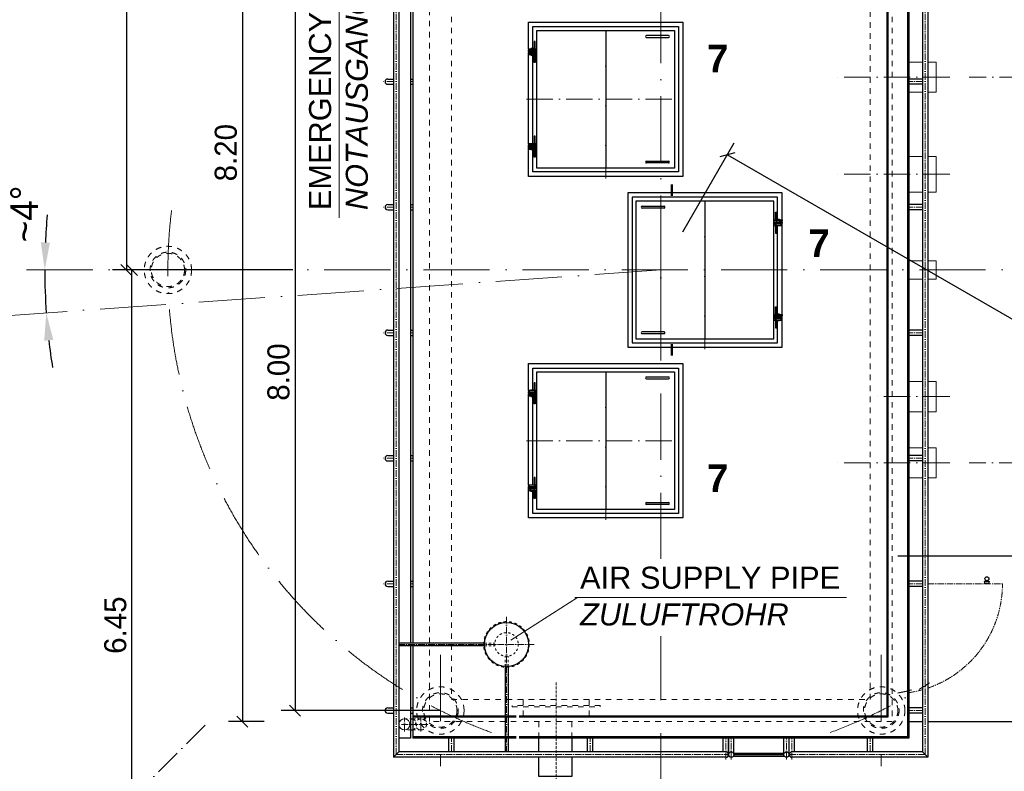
# Model space of a CAD drawing. Header units: millimetres. Extents: x -14064 to 10606674, y -83552 to 74051.
# Tile 595 of 656: x -4857 to 4076, y 7497 to 14322. Entities that reach past the tile are written whole.
import ezdxf

# ---------------------------------------------------------------- set-up
doc = ezdxf.new("R2010")
doc.units = ezdxf.units.MM
for name, pattern in [('ACAD_ISO10W100', [18, 12, -3, 0, -3]), ('JIS_02_1.0', [2, 1, -1]), ('MITTE2', [28.575, 19.05, -3.175, 3.175, -3.175])]:
    doc.linetypes.add(name, pattern=pattern)
doc.layers.add('Bemaßung', color=7, linetype='Continuous', lineweight=9)
doc.layers.add('Beschriftung', color=7, linetype='Continuous', lineweight=9)
doc.layers.add('Kabeltrasse', color=7, linetype='Continuous', plot=False)
doc.styles.add('LBB3.5M1000', font='isocp.shx', dxfattribs={"height": 3.5})
doc.dimstyles.new('DIN', dxfattribs={"dimtxt": 2.5, "dimasz": 2.5, "dimexe": 1.25, "dimexo": 0.625, "dimtad": 1, "dimtih": 1, "dimdec": 4, "dimdsep": 46, "dimlunit": 6, "dimtxsty": 'Standard', "dimcen": 2.5, "dimadec": 0, "dimazin": 0, "dimtfac": 1, "dimtdec": 4, "dimtmove": 0, "dimatfit": 3, "dimfxl": 0, "dimtvp": 1, "dimtolj": 1, "dimtzin": 0, "dimarcsym": 0})

# ---------------------------------------------------------------- blocks, each defined once
blk = doc.blocks.new('*D41')
at = {"layer": 'Bemaßung', "color": 0, "lineweight": -2, "transparency": 16777216}
for start, end in [(174.87436, 177.43718), (180, 184), (186.56282, 189.12564)]:
    blk.add_arc((959.6, 12048.9), 5589.6, start, end, dxfattribs=at)
at = {"layer": 'Bemaßung', "color": 0, "transparency": 16777216}
for points in [[(-4582.8, 12297.9), (-4666.1, 12299.8), (-4630, 12048.9)], [(-4634.9, 11406.2), (-4551.9, 11413.9), (-4616.4, 11659)]]:
    blk.add_solid(points, dxfattribs=at)
at = {"layer": 'DEFPOINTS', "color": 0, "transparency": 16777216}
for p in [(-8395, 12048.9), (959.6, 12048.9), (7307.9, 12048.9), (-4623.9, 11788.8), (-8856.2, 11362.5)]:
    blk.add_point(p, dxfattribs=at)
at = {"layer": 'Bemaßung', "color": 0, "transparency": 16777216, "insert": (-4816.6, 12558.1), "char_height": 250, "attachment_point": 5, "rotation": 90}
blk.add_mtext('\\A1;~4°', dxfattribs=at)
blk = doc.blocks.new('_Oblique')
at = {"color": 0, "linetype": 'ByBlock', "lineweight": -2}
blk.add_line((-0.5, -0.5), (0.5, 0.5), dxfattribs=at)
blk = doc.blocks.new('*D58')
at = {"layer": 'Bemaßung', "color": 0, "lineweight": -2, "transparency": 16777216}
for p, q in [((-2380.4, 18498.9), (-4014.2, 18498.9)), ((-3889.2, 18498.9), (-3889.2, 12048.9)), ((-2380.4, 12048.9), (-4014.2, 12048.9))]:
    blk.add_line(p, q, dxfattribs=at)
at = {"layer": 'DEFPOINTS', "color": 0, "transparency": 16777216}
for p in [(-1580.4, 18498.9), (-3889.2, 12048.9), (-1580.4, 12048.9)]:
    blk.add_point(p, dxfattribs=at)
at = {"layer": 'Bemaßung', "color": 0, "lineweight": -2, "transparency": 16777216, "xscale": 100, "yscale": 100, "zscale": 100}
for p, rotation in [((-3889.2, 18498.9), 90), ((-3889.2, 12048.9), 270)]:
    blk.add_blockref('_Oblique', p, dxfattribs=dict(at, rotation=rotation))
at = {"layer": 'Bemaßung', "color": 0, "transparency": 16777216, "insert": (-4039.2, 15273.9), "char_height": 200, "attachment_point": 5, "rotation": 90}
blk.add_mtext('\\A1;6.45', dxfattribs=at)
blk = doc.blocks.new('*D59')
at = {"layer": 'Bemaßung', "color": 0, "lineweight": -2, "transparency": 16777216}
for p, q in [((-2540.4, 12048.9), (-3964.2, 12048.9)), ((-3839.2, 5598.9), (-3839.2, 12048.9)), ((-2540.4, 5598.9), (-3964.2, 5598.9))]:
    blk.add_line(p, q, dxfattribs=at)
at = {"layer": 'DEFPOINTS', "color": 0, "transparency": 16777216}
for p in [(-3839.2, 12048.9), (-1740.4, 12048.9), (-1740.4, 5598.9)]:
    blk.add_point(p, dxfattribs=at)
at = {"layer": 'Bemaßung', "color": 0, "lineweight": -2, "transparency": 16777216, "xscale": 100, "yscale": 100, "zscale": 100}
for p, rotation in [((-3839.2, 12048.9), 90), ((-3839.2, 5598.9), 270)]:
    blk.add_blockref('_Oblique', p, dxfattribs=dict(at, rotation=rotation))
at = {"layer": 'Bemaßung', "color": 0, "transparency": 16777216, "insert": (-3989.2, 8823.9), "char_height": 200, "attachment_point": 5, "rotation": 90}
blk.add_mtext('\\A1;6.45', dxfattribs=at)
blk = doc.blocks.new('*D60')
at = {"layer": 'Bemaßung', "color": 0, "lineweight": -2, "transparency": 16777216}
for p, q in [((1159.6, 12395.3), (1626, 13203.1)), ((1563.5, 13094.8), (7365.8, 9744.8)), ((7362, 9738.1), (7428.3, 9853.1))]:
    blk.add_line(p, q, dxfattribs=at)
at = {"layer": 'DEFPOINTS', "color": 0, "transparency": 16777216}
for p in [(959.6, 12048.9), (7365.8, 9744.8), (7162, 9391.7)]:
    blk.add_point(p, dxfattribs=at)
at = {"layer": 'Bemaßung', "color": 0, "lineweight": -2, "transparency": 16777216, "xscale": 100, "yscale": 100, "zscale": 100}
for p, rotation in [((1563.5, 13094.8), 150.0000000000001), ((7365.8, 9744.8), 330.0000000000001)]:
    blk.add_blockref('_Oblique', p, dxfattribs=dict(at, rotation=rotation))
at = {"layer": 'Bemaßung', "color": 0, "transparency": 16777216, "insert": (4539.7, 11549.7), "char_height": 200, "attachment_point": 5, "rotation": 330}
blk.add_mtext('\\A1;6.70', dxfattribs=at)
blk = doc.blocks.new('*D61')
at = {"layer": 'Bemaßung', "color": 0, "lineweight": -2, "transparency": 16777216}
blk.add_line((5921.6, 9184.1), (5701, 9311.4), dxfattribs=at)
blk.add_arc((959.6, 12048.9), 5599.9, 330, 0, dxfattribs=at)
at = {"layer": 'DEFPOINTS', "color": 0, "transparency": 16777216}
for p in [(-8395, 12048.9), (7307.9, 12048.9), (6221.8, 10133.6), (5975.7, 9152.8), (7727.6, 8141.4)]:
    blk.add_point(p, dxfattribs=at)
at = {"layer": 'Bemaßung', "color": 0, "lineweight": -2, "transparency": 16777216, "xscale": 100, "yscale": 100, "zscale": 100}
for p, rotation in [((6559.5, 12048.9), 90), ((5809.3, 9248.9), 240.0000000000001)]:
    blk.add_blockref('_Oblique', p, dxfattribs=dict(at, rotation=rotation))
at = {"layer": 'Bemaßung', "color": 0, "transparency": 16777216, "insert": (6223.8, 10859.8), "char_height": 200, "attachment_point": 5, "rotation": 77.272}
blk.add_mtext('\\A1;30°', dxfattribs=at)
blk = doc.blocks.new('*D83')
at = {"layer": 'Bemaßung', "color": 0, "lineweight": -2, "transparency": 16777216}
for p, q in [((-2640.4, 16148.9), (-2961.3, 16148.9)), ((-2836.3, 16148.9), (-2836.3, 7948.9)), ((-2640.4, 7948.9), (-2961.3, 7948.9))]:
    blk.add_line(p, q, dxfattribs=at)
at = {"layer": 'DEFPOINTS', "color": 0, "transparency": 16777216}
for p in [(-1140.4, 16148.9), (-2836.3, 7948.9), (-1140.4, 7948.9)]:
    blk.add_point(p, dxfattribs=at)
at = {"layer": 'Bemaßung', "color": 0, "lineweight": -2, "transparency": 16777216, "xscale": 100, "yscale": 100, "zscale": 100}
for p, rotation in [((-2836.3, 16148.9), 90), ((-2836.3, 7948.9), 270)]:
    blk.add_blockref('_Oblique', p, dxfattribs=dict(at, rotation=rotation))
at = {"layer": 'Bemaßung', "color": 0, "transparency": 16777216, "insert": (-2986.3, 13114.4), "char_height": 200, "attachment_point": 5, "rotation": 90}
blk.add_mtext('\\A1;8.20', dxfattribs=at)
blk = doc.blocks.new('*D86')
at = {"layer": 'Bemaßung', "color": 0, "lineweight": -2, "transparency": 16777216}
for p, q in [((-1040.4, 16048.9), (-2483.4, 16048.9)), ((-2358.4, 16048.9), (-2358.4, 8048.9)), ((-1040.4, 8048.9), (-2483.4, 8048.9))]:
    blk.add_line(p, q, dxfattribs=at)
at = {"layer": 'DEFPOINTS', "color": 0, "transparency": 16777216}
for p in [(-1040.4, 16048.9), (-2358.4, 8048.9), (-1040.4, 8048.9)]:
    blk.add_point(p, dxfattribs=at)
at = {"layer": 'Bemaßung', "color": 0, "lineweight": -2, "transparency": 16777216, "xscale": 100, "yscale": 100, "zscale": 100}
for p, rotation in [((-2358.4, 16048.9), 90), ((-2358.4, 8048.9), 270)]:
    blk.add_blockref('_Oblique', p, dxfattribs=dict(at, rotation=rotation))
at = {"layer": 'Bemaßung', "color": 0, "transparency": 16777216, "insert": (-2508.4, 11122.3), "char_height": 200, "attachment_point": 5, "rotation": 90}
blk.add_mtext('\\A1;8.00', dxfattribs=at)
blk = doc.blocks.new('*D96')
at = {"layer": 'Bemaßung', "color": 0, "lineweight": -2, "transparency": 16777216}
blk.add_line((-4708.3, 6381), (-5026, 6063.3), dxfattribs=at)
blk.add_arc((959.6, 12048.9), 8339.9, 180, 225, dxfattribs=at)
at = {"layer": 'DEFPOINTS', "color": 0, "transparency": 16777216}
for p in [(-8395, 12048.9), (7307.9, 12048.9), (-7096.1, 9890.4), (-3174, 7915.3), (-4664.1, 6425.1)]:
    blk.add_point(p, dxfattribs=at)
at = {"layer": 'Bemaßung', "color": 0, "lineweight": -2, "transparency": 16777216, "xscale": 100, "yscale": 100, "zscale": 100}
for p, rotation in [((-7380.3, 12048.9), 90), ((-4937.6, 6151.7), 314.9999999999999)]:
    blk.add_blockref('_Oblique', p, dxfattribs=dict(at, rotation=rotation))
at = {"layer": 'Bemaßung', "color": 0, "transparency": 16777216, "insert": (-6606.8, 8914.8), "char_height": 200, "attachment_point": 5, "rotation": 292.5}
blk.add_mtext('\\A1;45°', dxfattribs=at)

msp = doc.modelspace()

# ---------------------------------------------------------------- linework, layer by layer
at = {"linetype": 'ACAD_ISO10W100', "lineweight": 18, "ltscale": 50}
for p, q in [((959.59703, 9426.23225), (959.59703, 16622.785)), ((959.59703, 12313.67441), (959.59703, 11784.08736)), ((959.59703, 12048.88088), (-8856.23561, 11362.491)), ((-8394.95127, 12048.88088), (7307.91293, 12048.88088)), ((959.59703, 1843.52029), (959.59703, 8722.80898)), ((-1040.40297, 8553.22757), (-1040.40297, 7544.53419)), ((2959.59703, 8553.22757), (2959.59703, 7544.53419))]:
    msp.add_line(p, q, dxfattribs=at)
for p, q in [((-1464.55297, 16473.03088), (-1464.55297, 7624.73088)), ((3383.74703, 16473.03088), (3383.74703, 7624.73088)), ((-1416.25297, 16424.73088), (-1416.25297, 7673.03088)), ((3335.44703, 16424.73088), (3335.44703, 7673.03088)), ((-1290.40297, 16298.88088), (-1290.40297, 8661.38088)), ((3199.59703, 7808.88088), (3199.59703, 16288.88088)), ((3209.59703, 16298.88088), (3209.59703, 7798.88088)), ((3009.59703, 16098.88088), (3009.59703, 7998.88088)), ((3019.59703, 16108.88088), (3019.59703, 7988.88088)), ((459.59703, 14223.88088), (459.59703, 12973.88088)), ((1029.59703, 14176.88088), (829.59703, 14176.88088)), ((829.59703, 14160.88088), (1029.59703, 14160.88088)), ((-240.40297, 14053.88088), (-240.40297, 14043.88088)), ((-170.40297, 14053.88088), (-240.40297, 14053.88088)), ((-240.40297, 14043.88088), (-170.40297, 14043.88088)), ((-240.40297, 14033.88088), (-240.40297, 14023.88088)), ((-165.40297, 14033.88088), (-240.40297, 14033.88088)), ((-230.40297, 14043.88088), (-230.40297, 14053.88088)), ((-230.40297, 14033.88088), (-230.40297, 14023.88088)), ((-218.90297, 14058.88088), (-218.90297, 14053.88088)), ((-191.90297, 14058.88088), (-218.90297, 14058.88088)), ((-218.90297, 14043.88088), (-218.90297, 14033.88088)), ((-191.90297, 14053.88088), (-191.90297, 14058.88088)), ((-191.90297, 14033.88088), (-191.90297, 14043.88088)), ((-180.40297, 14113.88088), (-190.40297, 14113.88088)), ((-180.40297, 14043.88088), (-180.40297, 14053.88088)), ((-180.40297, 14023.88088), (-180.40297, 14033.88088)), ((-170.40297, 14053.88088), (-170.40297, 14043.88088)), ((-170.40297, 14033.88088), (-170.40297, 14023.88088)), ((-240.40297, 14023.88088), (-165.40297, 14023.88088)), ((-240.40297, 14003.88088), (-240.40297, 14013.88088)), ((-240.40297, 14013.88088), (-170.40297, 14013.88088)), ((-170.40297, 14003.88088), (-240.40297, 14003.88088)), ((-230.40297, 14013.88088), (-230.40297, 14003.88088)), ((-218.90297, 14023.88088), (-218.90297, 14013.88088)), ((-218.90297, 14003.88088), (-218.90297, 13998.88088)), ((-218.90297, 13998.88088), (-191.90297, 13998.88088)), ((-191.90297, 14013.88088), (-191.90297, 14023.88088)), ((-191.90297, 13998.88088), (-191.90297, 14003.88088)), ((-180.40297, 13943.88088), (-190.40297, 13943.88088)), ((-180.40297, 14013.88088), (-180.40297, 14003.88088)), ((-170.40297, 14003.88088), (-170.40297, 14013.88088)), ((-1518.51987, 13783.03088), (-1464.55297, 13783.03088)), ((-1311.86711, 13783.03088), (-1290.40297, 13783.03088)), ((3335.44703, 13783.03088), (3208.47905, 13783.03088)), ((-1518.51987, 13734.73088), (-1464.55297, 13734.73088)), ((-1311.86711, 13734.73088), (-1290.40297, 13734.73088)), ((3335.44703, 13734.73088), (3208.47905, 13734.73088)), ((-180.40297, 13253.88088), (-190.40297, 13253.88088)), ((-240.40297, 13193.88088), (-240.40297, 13183.88088)), ((-170.40297, 13193.88088), (-240.40297, 13193.88088)), ((-240.40297, 13183.88088), (-170.40297, 13183.88088)), ((-240.40297, 13163.88088), (-240.40297, 13173.88088)), ((-240.40297, 13173.88088), (-165.40297, 13173.88088)), ((-165.40297, 13163.88088), (-240.40297, 13163.88088)), ((-240.40297, 13143.88088), (-240.40297, 13153.88088)), ((-240.40297, 13153.88088), (-170.40297, 13153.88088)), ((-170.40297, 13143.88088), (-240.40297, 13143.88088)), ((-230.40297, 13183.88088), (-230.40297, 13193.88088)), ((-230.40297, 13163.88088), (-230.40297, 13173.88088)), ((-230.40297, 13153.88088), (-230.40297, 13143.88088)), ((-218.90297, 13193.88088), (-218.90297, 13198.88088)), ((-218.90297, 13198.88088), (-191.90297, 13198.88088)), ((-218.90297, 13173.88088), (-218.90297, 13183.88088)), ((-218.90297, 13153.88088), (-218.90297, 13163.88088)), ((-218.90297, 13138.88088), (-218.90297, 13143.88088)), ((-191.90297, 13138.88088), (-218.90297, 13138.88088)), ((-191.90297, 13198.88088), (-191.90297, 13193.88088)), ((-191.90297, 13183.88088), (-191.90297, 13173.88088)), ((-191.90297, 13163.88088), (-191.90297, 13153.88088)), ((-191.90297, 13143.88088), (-191.90297, 13138.88088)), ((-180.40297, 13183.88088), (-180.40297, 13193.88088)), ((-180.40297, 13173.88088), (-180.40297, 13163.88088)), ((-180.40297, 13153.88088), (-180.40297, 13143.88088)), ((-170.40297, 13193.88088), (-170.40297, 13183.88088)), ((-170.40297, 13163.88088), (-170.40297, 13173.88088)), ((-170.40297, 13143.88088), (-170.40297, 13153.88088)), ((-180.40297, 13083.88088), (-190.40297, 13083.88088)), ((829.59703, 13036.88088), (1029.59703, 13036.88088)), ((1029.59703, 13020.88088), (829.59703, 13020.88088)), ((-1518.51987, 12643.03088), (-1464.55297, 12643.03088)), ((-1311.86711, 12643.03088), (-1290.40297, 12643.03088)), ((789.59703, 12626.88088), (989.59703, 12626.88088)), ((989.59703, 12610.88088), (789.59703, 12610.88088)), ((1359.59703, 12673.88088), (1359.59703, 11423.88088)), ((3335.44703, 12643.03088), (3208.47905, 12643.03088)), ((-1518.51987, 12594.73088), (-1464.55297, 12594.73088)), ((-1311.86711, 12594.73088), (-1290.40297, 12594.73088)), ((1999.59703, 12563.88088), (2009.59703, 12563.88088)), ((2011.09703, 12503.88088), (2011.09703, 12508.88088)), ((2011.09703, 12508.88088), (2038.09703, 12508.88088)), ((2038.09703, 12508.88088), (2038.09703, 12503.88088)), ((3335.44703, 12594.73088), (3208.47905, 12594.73088)), ((1984.59703, 12483.88088), (2059.59703, 12483.88088)), ((2059.59703, 12473.88088), (1984.59703, 12473.88088)), ((1989.59703, 12503.88088), (2059.59703, 12503.88088)), ((1989.59703, 12503.88088), (1989.59703, 12493.88088)), ((2059.59703, 12493.88088), (1989.59703, 12493.88088)), ((1989.59703, 12483.88088), (1989.59703, 12473.88088)), ((2059.59703, 12463.88088), (1989.59703, 12463.88088)), ((1989.59703, 12453.88088), (1989.59703, 12463.88088)), ((1989.59703, 12453.88088), (2059.59703, 12453.88088)), ((1999.59703, 12493.88088), (1999.59703, 12503.88088)), ((1999.59703, 12473.88088), (1999.59703, 12483.88088)), ((1999.59703, 12463.88088), (1999.59703, 12453.88088)), ((2011.09703, 12483.88088), (2011.09703, 12493.88088)), ((2011.09703, 12463.88088), (2011.09703, 12473.88088)), ((2011.09703, 12448.88088), (2011.09703, 12453.88088)), ((2038.09703, 12448.88088), (2011.09703, 12448.88088)), ((2038.09703, 12493.88088), (2038.09703, 12483.88088)), ((2038.09703, 12473.88088), (2038.09703, 12463.88088)), ((2038.09703, 12453.88088), (2038.09703, 12448.88088)), ((2049.59703, 12493.88088), (2049.59703, 12503.88088)), ((2049.59703, 12483.88088), (2049.59703, 12473.88088)), ((2049.59703, 12463.88088), (2049.59703, 12453.88088)), ((2059.59703, 12503.88088), (2059.59703, 12493.88088)), ((2059.59703, 12483.88088), (2059.59703, 12473.88088)), ((2059.59703, 12453.88088), (2059.59703, 12463.88088)), ((1999.59703, 12393.88088), (2009.59703, 12393.88088)), ((1999.59703, 11703.88088), (2009.59703, 11703.88088)), ((2059.59703, 11623.88088), (1984.59703, 11623.88088)), ((1984.59703, 11613.88088), (2059.59703, 11613.88088)), ((1989.59703, 11643.88088), (2059.59703, 11643.88088)), ((1989.59703, 11643.88088), (1989.59703, 11633.88088)), ((2059.59703, 11633.88088), (1989.59703, 11633.88088)), ((1989.59703, 11613.88088), (1989.59703, 11623.88088)), ((1999.59703, 11633.88088), (1999.59703, 11643.88088)), ((1999.59703, 11623.88088), (1999.59703, 11613.88088)), ((2038.09703, 11648.88088), (2011.09703, 11648.88088)), ((2011.09703, 11648.88088), (2011.09703, 11643.88088)), ((2011.09703, 11633.88088), (2011.09703, 11623.88088)), ((2011.09703, 11613.88088), (2011.09703, 11603.88088)), ((2038.09703, 11643.88088), (2038.09703, 11648.88088)), ((2038.09703, 11623.88088), (2038.09703, 11633.88088)), ((2038.09703, 11603.88088), (2038.09703, 11613.88088)), ((2049.59703, 11633.88088), (2049.59703, 11643.88088)), ((2049.59703, 11613.88088), (2049.59703, 11623.88088)), ((2059.59703, 11643.88088), (2059.59703, 11633.88088)), ((2059.59703, 11613.88088), (2059.59703, 11623.88088)), ((2059.59703, 11603.88088), (1989.59703, 11603.88088)), ((1989.59703, 11593.88088), (1989.59703, 11603.88088)), ((1989.59703, 11593.88088), (2059.59703, 11593.88088)), ((1999.59703, 11603.88088), (1999.59703, 11593.88088)), ((1999.59703, 11533.88088), (2009.59703, 11533.88088)), ((2011.09703, 11593.88088), (2011.09703, 11588.88088)), ((2011.09703, 11588.88088), (2038.09703, 11588.88088)), ((2038.09703, 11588.88088), (2038.09703, 11593.88088)), ((2049.59703, 11603.88088), (2049.59703, 11593.88088)), ((2059.59703, 11593.88088), (2059.59703, 11603.88088)), ((-1518.51987, 11503.03088), (-1464.55297, 11503.03088)), ((-1518.51987, 11454.73088), (-1464.55297, 11454.73088)), ((-1311.86711, 11503.03088), (-1290.40297, 11503.03088)), ((-1311.86711, 11454.73088), (-1290.40297, 11454.73088)), ((989.59703, 11486.88088), (789.59703, 11486.88088)), ((789.59703, 11470.88088), (989.59703, 11470.88088)), ((3335.44703, 11503.03088), (3208.47905, 11503.03088)), ((3335.44703, 11454.73088), (3208.47905, 11454.73088)), ((459.59703, 11123.88088), (459.59703, 9873.88088)), ((-180.40297, 11013.88088), (-190.40297, 11013.88088)), ((1029.59703, 11076.88088), (829.59703, 11076.88088)), ((829.59703, 11060.88088), (1029.59703, 11060.88088)), ((-240.40297, 10953.88088), (-240.40297, 10943.88088)), ((-170.40297, 10953.88088), (-240.40297, 10953.88088)), ((-240.40297, 10943.88088), (-170.40297, 10943.88088)), ((-240.40297, 10933.88088), (-240.40297, 10923.88088)), ((-165.40297, 10933.88088), (-240.40297, 10933.88088)), ((-240.40297, 10923.88088), (-165.40297, 10923.88088)), ((-240.40297, 10903.88088), (-240.40297, 10913.88088)), ((-240.40297, 10913.88088), (-170.40297, 10913.88088)), ((-170.40297, 10903.88088), (-240.40297, 10903.88088)), ((-230.40297, 10943.88088), (-230.40297, 10953.88088)), ((-230.40297, 10933.88088), (-230.40297, 10923.88088)), ((-230.40297, 10913.88088), (-230.40297, 10903.88088)), ((-218.90297, 10958.88088), (-218.90297, 10953.88088)), ((-191.90297, 10958.88088), (-218.90297, 10958.88088)), ((-218.90297, 10943.88088), (-218.90297, 10933.88088)), ((-218.90297, 10923.88088), (-218.90297, 10913.88088)), ((-218.90297, 10903.88088), (-218.90297, 10898.88088)), ((-191.90297, 10953.88088), (-191.90297, 10958.88088)), ((-191.90297, 10933.88088), (-191.90297, 10943.88088)), ((-191.90297, 10913.88088), (-191.90297, 10923.88088)), ((-191.90297, 10898.88088), (-191.90297, 10903.88088)), ((-180.40297, 10943.88088), (-180.40297, 10953.88088)), ((-180.40297, 10923.88088), (-180.40297, 10933.88088)), ((-180.40297, 10913.88088), (-180.40297, 10903.88088)), ((-170.40297, 10953.88088), (-170.40297, 10943.88088)), ((-170.40297, 10933.88088), (-170.40297, 10923.88088)), ((-170.40297, 10903.88088), (-170.40297, 10913.88088)), ((-218.90297, 10898.88088), (-191.90297, 10898.88088)), ((-180.40297, 10843.88088), (-190.40297, 10843.88088)), ((-1518.51987, 10363.03088), (-1464.55297, 10363.03088)), ((-1518.51987, 10314.73088), (-1464.55297, 10314.73088)), ((-1311.86711, 10363.03088), (-1290.40297, 10363.03088)), ((-1311.86711, 10314.73088), (-1290.40297, 10314.73088)), ((3335.44703, 10363.03088), (3208.47905, 10363.03088)), ((3335.44703, 10314.73088), (3208.47905, 10314.73088)), ((-218.90297, 10093.88088), (-218.90297, 10098.88088)), ((-218.90297, 10098.88088), (-191.90297, 10098.88088)), ((-191.90297, 10098.88088), (-191.90297, 10093.88088)), ((-180.40297, 10153.88088), (-190.40297, 10153.88088)), ((-240.40297, 10093.88088), (-240.40297, 10083.88088)), ((-170.40297, 10093.88088), (-240.40297, 10093.88088)), ((-240.40297, 10083.88088), (-170.40297, 10083.88088)), ((-240.40297, 10063.88088), (-240.40297, 10073.88088)), ((-240.40297, 10073.88088), (-165.40297, 10073.88088)), ((-165.40297, 10063.88088), (-240.40297, 10063.88088)), ((-240.40297, 10043.88088), (-240.40297, 10053.88088)), ((-240.40297, 10053.88088), (-170.40297, 10053.88088)), ((-170.40297, 10043.88088), (-240.40297, 10043.88088)), ((-230.40297, 10083.88088), (-230.40297, 10093.88088)), ((-230.40297, 10063.88088), (-230.40297, 10073.88088)), ((-230.40297, 10053.88088), (-230.40297, 10043.88088)), ((-218.90297, 10073.88088), (-218.90297, 10083.88088)), ((-218.90297, 10053.88088), (-218.90297, 10063.88088)), ((-218.90297, 10038.88088), (-218.90297, 10043.88088)), ((-191.90297, 10038.88088), (-218.90297, 10038.88088)), ((-191.90297, 10083.88088), (-191.90297, 10073.88088)), ((-191.90297, 10063.88088), (-191.90297, 10053.88088)), ((-191.90297, 10043.88088), (-191.90297, 10038.88088)), ((-180.40297, 10083.88088), (-180.40297, 10093.88088)), ((-180.40297, 10073.88088), (-180.40297, 10063.88088)), ((-180.40297, 10053.88088), (-180.40297, 10043.88088)), ((-170.40297, 10093.88088), (-170.40297, 10083.88088)), ((-170.40297, 10063.88088), (-170.40297, 10073.88088)), ((-170.40297, 10043.88088), (-170.40297, 10053.88088)), ((-180.40297, 9983.88088), (-190.40297, 9983.88088)), ((829.59703, 9936.88088), (1029.59703, 9936.88088)), ((1029.59703, 9920.88088), (829.59703, 9920.88088)), ((3232.97182, 9448.88088), (3109.59703, 9448.88088)), ((3335.44703, 9448.88088), (3209.59703, 9448.88088)), ((4259.59703, 9448.88088), (3281.27182, 9448.88088)), ((4359.59703, 9448.88088), (3383.74703, 9448.88088)), ((-1518.51987, 9223.03088), (-1464.55297, 9223.03088)), ((-1311.86711, 9223.03088), (-1290.40297, 9223.03088)), ((3335.44703, 9223.03088), (3208.47905, 9223.03088)), ((-1518.51987, 9174.73088), (-1464.55297, 9174.73088)), ((-1311.86711, 9174.73088), (-1290.40297, 9174.73088)), ((3335.44703, 9174.73088), (3208.47905, 9174.73088)), ((-640.01197, 8661.38088), (-1416.49222, 8661.38088)), ((-640.01197, 8636.38088), (-1416.49222, 8636.38088)), ((-1290.40297, 8636.38088), (-1290.40297, 7798.88088)), ((-451.54506, 8449.19149), (-451.54506, 7673.03088)), ((-426.54506, 8449.36157), (-426.54506, 7673.03088)), ((-1518.51987, 8073.03088), (-1464.55297, 8073.03088)), ((-1311.86711, 8073.03088), (-1290.40297, 8073.03088)), ((3335.44703, 8073.03088), (3208.47905, 8073.03088)), ((-1518.51987, 8024.73088), (-1464.55297, 8024.73088)), ((-1311.86711, 8024.73088), (-1290.40297, 8024.73088)), ((-1311.86711, 7972.27783), (-1290.40297, 7972.27783)), ((-351.54506, 7998.88088), (-1290.40297, 7998.88088)), ((-351.54506, 7988.88088), (-1290.40297, 7988.88088)), ((3009.59703, 7998.88088), (-326.54506, 7998.88088)), ((3019.59703, 7988.88088), (-326.54506, 7988.88088)), ((3009.59703, 7998.88088), (3019.59703, 7988.88088)), ((3335.44703, 8024.73088), (3208.47905, 8024.73088)), ((-1311.86711, 7872.27783), (-1290.40297, 7872.27783)), ((3209.59703, 7948.88088), (3335.44703, 7948.88088)), ((3383.74703, 7948.88088), (4359.59703, 7948.88088)), ((-351.54506, 7808.88088), (-1290.40297, 7808.88088)), ((-351.54506, 7798.88088), (-1290.40297, 7798.88088)), ((-964.55297, 7673.03088), (-964.55297, 7798.88088)), ((-916.25297, 7673.03088), (-916.25297, 7798.88088)), ((3199.59703, 7808.88088), (-326.54506, 7808.88088)), ((3209.59703, 7798.88088), (-326.54506, 7798.88088)), ((295.44703, 7673.03088), (295.44703, 7798.88088)), ((343.74703, 7673.03088), (343.74703, 7798.88088)), ((1525.44703, 7673.03088), (1525.44703, 7799.23839)), ((1573.74703, 7649.23839), (1573.74703, 7799.23839)), ((1575.44703, 7648.88088), (1575.44703, 7798.88088)), ((1623.74703, 7648.88088), (1623.74703, 7798.88088)), ((2075.44703, 7648.88088), (2075.44703, 7798.88088)), ((2123.74703, 7648.88088), (2123.74703, 7798.88088)), ((2125.44703, 7649.23839), (2125.44703, 7799.23839)), ((2173.74703, 7673.03088), (2173.74703, 7799.23839)), ((2835.44703, 7673.03088), (2835.44703, 7798.88088)), ((2883.74703, 7673.03088), (2883.74703, 7798.88088)), ((3109.59703, 7798.88088), (3099.59703, 7808.88088)), ((3209.59703, 7798.88088), (3199.59703, 7808.88088)), ((-1416.25297, 7673.03088), (-1464.55297, 7624.73088)), ((1549.59703, 7624.73088), (-1464.55297, 7624.73088)), ((1549.59712, 7673.03088), (-1416.25297, 7673.03088)), ((1619.42783, 7634.73875), (2079.76623, 7634.73875)), ((1623.74703, 7663.02302), (2075.44703, 7663.02302)), ((1623.74703, 7648.88088), (2075.44703, 7648.88088)), ((3335.44703, 7673.03088), (2149.59703, 7673.03088)), ((3383.74703, 7624.73088), (2149.59703, 7624.73088)), ((3335.44703, 7673.03088), (3383.74703, 7624.73088))]:
    msp.add_line(p, q)
at = {"linetype": 'ACAD_ISO10W100', "lineweight": 18, "ltscale": 5}
for p, q in [((-1440.40297, 7648.88088), (-1440.40297, 16448.88088)), ((3359.59703, 7648.88088), (3359.59703, 16448.88088)), ((-1464.55297, 13758.88088), (-1555.06839, 13758.88088)), ((-1311.86711, 13758.88088), (-1290.40297, 13758.88088)), ((3335.44703, 13758.88088), (3208.47905, 13758.88088)), ((-1464.55297, 12618.88088), (-1555.06839, 12618.88088)), ((-1311.86711, 12618.88088), (-1290.40297, 12618.88088)), ((3335.44703, 12618.88088), (3208.47905, 12618.88088)), ((-1464.55297, 11478.88088), (-1555.06839, 11478.88088)), ((-1311.86711, 11478.88088), (-1290.40297, 11478.88088)), ((3335.44703, 11478.88088), (3208.47905, 11478.88088)), ((-1464.55297, 10338.88088), (-1555.06839, 10338.88088)), ((-1311.86711, 10338.88088), (-1290.40297, 10338.88088)), ((3335.44703, 10338.88088), (3208.47905, 10338.88088)), ((-1464.55297, 9198.88088), (-1555.06839, 9198.88088)), ((-1311.86711, 9198.88088), (-1290.40297, 9198.88088)), ((3335.44703, 9198.88088), (3208.47905, 9198.88088)), ((-440.40297, 8898.88088), (-440.40297, 7673.03088)), ((-190.40297, 8648.88088), (-1416.49222, 8648.88088)), ((-1464.55297, 8048.88088), (-1555.06839, 8048.88088)), ((-1311.86711, 8048.88088), (-1290.40297, 8048.88088)), ((3335.44703, 8048.88088), (3208.47905, 8048.88088)), ((-940.40297, 7673.03088), (-940.40297, 7798.88088)), ((319.59703, 7673.03088), (319.59703, 7798.88088)), ((1549.59703, 7605.08839), (1549.59703, 7799.23839)), ((1599.59703, 7604.73088), (1599.59703, 7798.88088)), ((2099.59703, 7604.73088), (2099.59703, 7798.88088)), ((2149.59703, 7605.08839), (2149.59703, 7799.23839)), ((2859.59703, 7673.03088), (2859.59703, 7798.88088)), ((-1440.40297, 7648.88088), (1575.44703, 7648.88088)), ((1623.74703, 7648.88088), (1643.74703, 7648.88088)), ((2055.44703, 7648.88088), (2075.44703, 7648.88088)), ((2123.74703, 7648.88088), (3359.59703, 7648.88088))]:
    msp.add_line(p, q, dxfattribs=at)
at = {"linetype": 'JIS_02_1.0', "lineweight": 18, "ltscale": 50}
for p, q in [((-1140.40297, 8661.38088), (-1140.40297, 16148.88088)), ((3059.59703, 16148.88088), (3059.59703, 7948.88088)), ((-1140.40297, 7948.88088), (-1140.40297, 8636.38088)), ((-290.40297, 8148.88088), (-290.40297, 7948.88088)), ((309.59703, 8148.88088), (309.59703, 7948.88088)), ((-351.54506, 7948.88088), (-1140.40297, 7948.88088)), ((3059.59703, 7948.88088), (-326.54506, 7948.88088)), ((-148.20835, 7798.88088), (-148.20835, 7948.88088)), ((151.79165, 7798.88088), (151.79165, 7948.88088))]:
    msp.add_line(p, q, dxfattribs=at)
at = {"linetype": 'ACAD_ISO10W100', "lineweight": 18, "ltscale": 20}
for p, q in [((459.59703, 12878.88088), (459.59703, 14318.88088)), ((3582.56837, 13798.88088), (2539.59564, 13798.88088)), ((3582.56837, 13798.88088), (2884.43015, 13798.88088)), ((5352.23652, 13798.88088), (3757.79704, 13798.88088)), ((-260.40297, 13598.88088), (1179.59703, 13598.88088)), ((3582.56837, 12918.88088), (2539.59564, 12918.88088)), ((3582.56837, 12918.88088), (2884.43015, 12918.88088)), ((1359.59703, 11328.88088), (1359.59703, 12768.88088)), ((459.59703, 9778.88088), (459.59703, 11218.88088)), ((3582.56837, 10898.88088), (2884.43015, 10898.88088)), ((-260.40297, 10498.88088), (1179.59703, 10498.88088)), ((3582.56837, 10298.88088), (2539.59564, 10298.88088)), ((3582.56837, 10298.88088), (2884.43015, 10298.88088)), ((5350.67465, 10298.88088), (3757.79704, 10298.88088)), ((-3173.96594, 7915.31791), (-4664.13414, 6425.14972))]:
    msp.add_line(p, q, dxfattribs=at)
at = {"lineweight": 13}
for p, q in [((3209.59703, 13935.38088), (3335.44703, 13935.38088)), ((3383.74703, 13935.38088), (3459.59703, 13935.38088)), ((3459.59703, 13935.38088), (3459.59703, 13662.38088)), ((3335.44703, 13662.38088), (3209.59703, 13662.38088)), ((3459.59703, 13662.38088), (3383.74703, 13662.38088)), ((3209.59703, 13080.83088), (3335.44703, 13080.83088)), ((3383.74703, 13080.83088), (3459.59703, 13080.83088)), ((3459.59703, 13080.83088), (3459.59703, 12756.93088)), ((3335.44703, 12756.93088), (3209.59703, 12756.93088)), ((3459.59703, 12756.93088), (3383.74703, 12756.93088)), ((3209.59703, 12133.03088), (3335.44703, 12133.03088)), ((3383.74703, 12133.03088), (3459.59703, 12133.03088)), ((3459.59703, 12133.03088), (3459.59703, 11964.73088)), ((3335.44703, 11964.73088), (3209.59703, 11964.73088)), ((3459.59703, 11964.73088), (3383.74703, 11964.73088)), ((3209.59703, 11035.38088), (3335.44703, 11035.38088)), ((3383.74703, 11035.38088), (3459.59703, 11035.38088)), ((3459.59703, 11035.38088), (3459.59703, 10762.38088)), ((3335.44703, 10762.38088), (3209.59703, 10762.38088)), ((3459.59703, 10762.38088), (3383.74703, 10762.38088)), ((3209.59703, 10435.38088), (3335.44703, 10435.38088)), ((3383.74703, 10435.38088), (3459.59703, 10435.38088)), ((3459.59703, 10435.38088), (3459.59703, 10162.38088)), ((3335.44703, 10162.38088), (3209.59703, 10162.38088)), ((3459.59703, 10162.38088), (3383.74703, 10162.38088))]:
    msp.add_line(p, q, dxfattribs=at)
at = {"linetype": 'ACAD_ISO10W100', "lineweight": 50, "ltscale": 50}
for p, q in [((1061.07513, 12823.88088), (1061.07513, 12721.38088)), ((1061.07513, 11273.88088), (1061.07513, 11376.38088))]:
    msp.add_line(p, q, dxfattribs=at)
at = {"linetype": 'MITTE2', "lineweight": 9, "ltscale": 3}
msp.add_line((3383.74703, 9198.88088), (4059.59703, 9198.88088), dxfattribs=at)
at = {"linetype": 'JIS_02_1.0', "lineweight": 18, "ltscale": 20}
for p, q in [((-640.01197, 8661.38088), (-546.72067, 8661.38088)), ((-640.01197, 8636.38088), (-546.72067, 8636.38088)), ((-451.54506, 8449.19149), (-451.54506, 8542.41231)), ((-426.54506, 8449.36157), (-426.54506, 8542.73165))]:
    msp.add_line(p, q, dxfattribs=at)
at = {"linetype": 'JIS_02_1.0', "lineweight": 9, "ltscale": 25}
for p, q in [((-1366.43946, 7972.27783), (-1311.86711, 7972.27783)), ((-1290.40297, 7972.27783), (-1216.57093, 7972.27783)), ((-1311.86711, 7872.27783), (-1366.43946, 7872.27783)), ((-1216.57093, 7872.27783), (-1290.40297, 7872.27783))]:
    msp.add_line(p, q, dxfattribs=at)
at = {"linetype": 'ACAD_ISO10W100', "lineweight": 9, "ltscale": 5}
for p, q in [((-1365.98454, 7859.17545), (-1365.98454, 7985.38021)), ((-1216.57093, 7859.17545), (-1216.57093, 7985.38021)), ((-1153.46855, 7922.27783), (-1416.25297, 7922.27783))]:
    msp.add_line(p, q, dxfattribs=at)
for points in [[(-1416.49222, 16298.88088), (-1311.86711, 16298.88088), (-1311.86711, 8661.38088)], [(-240.40297, 14053.88088), (-240.40297, 14298.88088), (1159.59703, 14298.88088), (1159.59703, 12898.88088), (-240.40297, 12898.88088), (-240.40297, 13143.88088)], [(-200.40297, 14058.88088), (-200.40297, 14258.88088), (1119.59703, 14258.88088), (1119.59703, 12938.88088), (-200.40297, 12938.88088), (-200.40297, 13138.88088)], [(-240.40297, 14033.88088), (-240.40297, 14043.88088)], [(-240.40297, 14013.88088), (-240.40297, 14023.88088)], [(-240.40297, 13193.88088), (-240.40297, 14003.88088)], [(-200.40297, 13198.88088), (-200.40297, 13998.88088)], [(-240.40297, 13173.88088), (-240.40297, 13183.88088)], [(-240.40297, 13153.88088), (-240.40297, 13163.88088)], [(2059.59703, 12503.88088), (2059.59703, 12748.88088), (659.59703, 12748.88088), (659.59703, 11348.88088), (2059.59703, 11348.88088), (2059.59703, 11593.88088)], [(2019.59703, 12508.88088), (2019.59703, 12708.88088), (699.59703, 12708.88088), (699.59703, 11388.88088), (2019.59703, 11388.88088), (2019.59703, 11588.88088)], [(2019.59703, 11648.88088), (2019.59703, 12448.88088)], [(2059.59703, 12483.88088), (2059.59703, 12493.88088)], [(2059.59703, 12463.88088), (2059.59703, 12473.88088)], [(2059.59703, 11643.88088), (2059.59703, 12453.88088)], [(2059.59703, 11623.88088), (2059.59703, 11633.88088)], [(2059.59703, 11603.88088), (2059.59703, 11613.88088)], [(-240.40297, 10953.88088), (-240.40297, 11198.88088), (1159.59703, 11198.88088), (1159.59703, 9798.88088), (-240.40297, 9798.88088), (-240.40297, 10043.88088)], [(-200.40297, 10958.88088), (-200.40297, 11158.88088), (1119.59703, 11158.88088), (1119.59703, 9838.88088), (-200.40297, 9838.88088), (-200.40297, 10038.88088)], [(-240.40297, 10933.88088), (-240.40297, 10943.88088)], [(-240.40297, 10913.88088), (-240.40297, 10923.88088)], [(-240.40297, 10093.88088), (-240.40297, 10903.88088)], [(-200.40297, 10098.88088), (-200.40297, 10898.88088)], [(-240.40297, 10073.88088), (-240.40297, 10083.88088)], [(-240.40297, 10053.88088), (-240.40297, 10063.88088)], [(3912.49308, 9228.8306), (3912.49308, 9224.47285), (3924.58966, 9224.47285), (3924.58966, 9228.8306)], [(-1311.86711, 8636.38088), (-1311.86711, 7798.88088), (-1416.49222, 7798.88088)], [(-148.20835, 7673.03088), (-148.20835, 7798.88088)], [(151.79165, 7798.88088), (151.79165, 7673.03088)], [(151.79165, 7624.73088), (151.79165, 7448.88088), (-148.20835, 7448.88088), (-148.20835, 7624.73088)]]:
    msp.add_lwpolyline(points)
at = {"linetype": 'JIS_02_1.0', "lineweight": 18, "ltscale": 50}
msp.add_lwpolyline([(2859.59703, 8148.88088), (2859.59703, 15948.88088), (-940.40297, 15948.88088), (-940.40297, 8148.88088), (2859.59703, 8148.88088)], dxfattribs=at)
for points in [[(1084.59703, 12973.88088), (-165.40297, 12973.88088), (-165.40297, 14223.88088), (1084.59703, 14223.88088)], [(-180.40297, 14123.88088), (-190.40297, 14123.88088), (-190.40297, 14053.88088), (-180.40297, 14053.88088)], [(-180.40297, 13933.88088), (-190.40297, 13933.88088), (-190.40297, 14003.88088), (-180.40297, 14003.88088)], [(-180.40297, 13263.88088), (-190.40297, 13263.88088), (-190.40297, 13193.88088), (-180.40297, 13193.88088)], [(-180.40297, 13073.88088), (-190.40297, 13073.88088), (-190.40297, 13143.88088), (-180.40297, 13143.88088)], [(734.59703, 11423.88088), (1984.59703, 11423.88088), (1984.59703, 12673.88088), (734.59703, 12673.88088)], [(1999.59703, 12573.88088), (2009.59703, 12573.88088), (2009.59703, 12503.88088), (1999.59703, 12503.88088)], [(1999.59703, 12383.88088), (2009.59703, 12383.88088), (2009.59703, 12453.88088), (1999.59703, 12453.88088)], [(1999.59703, 11713.88088), (2009.59703, 11713.88088), (2009.59703, 11643.88088), (1999.59703, 11643.88088)], [(1999.59703, 11523.88088), (2009.59703, 11523.88088), (2009.59703, 11593.88088), (1999.59703, 11593.88088)], [(1084.59703, 9873.88088), (-165.40297, 9873.88088), (-165.40297, 11123.88088), (1084.59703, 11123.88088)], [(-180.40297, 11023.88088), (-190.40297, 11023.88088), (-190.40297, 10953.88088), (-180.40297, 10953.88088)], [(-180.40297, 10833.88088), (-190.40297, 10833.88088), (-190.40297, 10903.88088), (-180.40297, 10903.88088)], [(-180.40297, 10163.88088), (-190.40297, 10163.88088), (-190.40297, 10093.88088), (-180.40297, 10093.88088)], [(-180.40297, 9973.88088), (-190.40297, 9973.88088), (-190.40297, 10043.88088), (-180.40297, 10043.88088)], [(3939.37204, 9224.47285), (3939.37204, 9220.96501), (3897.7107, 9220.96501), (3897.7107, 9224.47285)], [(3936.21845, 9220.96501), (3936.21845, 9198.88088), (3900.86429, 9198.88088), (3900.86429, 9220.96501)]]:
    msp.add_lwpolyline(points, close=True)
at = {"linetype": 'JIS_02_1.0', "lineweight": 18, "ltscale": 5}
for points in [[(-229.40297, 14033.88088), (-229.40297, 14043.88088)], [(-229.40297, 14013.88088), (-229.40297, 14023.88088)], [(-229.40297, 13173.88088), (-229.40297, 13183.88088)], [(-229.40297, 13153.88088), (-229.40297, 13163.88088)], [(2048.59703, 12483.88088), (2048.59703, 12493.88088)], [(2048.59703, 12463.88088), (2048.59703, 12473.88088)], [(2048.59703, 11623.88088), (2048.59703, 11633.88088)], [(2048.59703, 11603.88088), (2048.59703, 11613.88088)], [(-229.40297, 10933.88088), (-229.40297, 10943.88088)], [(-229.40297, 10913.88088), (-229.40297, 10923.88088)], [(-229.40297, 10073.88088), (-229.40297, 10083.88088)], [(-229.40297, 10053.88088), (-229.40297, 10063.88088)]]:
    msp.add_lwpolyline(points, dxfattribs=at)
at = {"linetype": 'JIS_02_1.0', "lineweight": 18, "ltscale": 50}
msp.add_lwpolyline([(-390.40297, 8093.27148), (-390.40297, 8083.27148), (409.59703, 8083.27148), (409.59703, 8093.27148)], close=True, dxfattribs=at)
for centre, radius in [((959.59703, 12048.88088), 7525), ((959.59703, 12048.88088), 7505), ((959.59703, 12048.88088), 7500), ((-3512.53893, 12048.88088), 215), ((-3512.53893, 12048.88088), 161.95), ((-3512.53893, 12048.88088), 150.95), ((-1040.40297, 8048.88088), 215), ((2959.59703, 8048.88088), 215), ((-1040.40297, 8048.88088), 161.95), ((-1040.40297, 8048.88088), 150.95), ((2959.59703, 8048.88088), 161.95), ((2959.59703, 8048.88088), 150.95)]:
    msp.add_circle(centre, radius, dxfattribs=at)
for centre, radius in [((3918.54137, 9245.30352), 17.54819), ((-440.40297, 8648.88088), 200), ((1599.59703, 7648.52598), 24.15261), ((2099.59703, 7648.52598), 24.15261)]:
    msp.add_circle(centre, radius)
at = {"linetype": 'JIS_02_1.0', "lineweight": 18, "ltscale": 25}
msp.add_circle((-440.40297, 8648.88088), 207.05, dxfattribs=at)
at = {"linetype": 'JIS_02_1.0', "lineweight": 18, "ltscale": 20}
msp.add_circle((-440.40297, 8648.88088), 107.05, dxfattribs=at)
at = {"linetype": 'JIS_02_1.0', "lineweight": 9, "ltscale": 25}
msp.add_circle((-1216.57093, 7922.27783), 50, dxfattribs=at)
at = {"linetype": 'ACAD_ISO10W100', "lineweight": 18, "ltscale": 50}
for radius, start, end in [(8825, 199.870168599, 104.46523252), (8825, 117.865322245, 168.129831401), (4472.13595, 353.050379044, 69.899929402), (4472.13595, 173.050379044, 249.899929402), (4472.13595, 290.100070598, 303.030031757)]:
    msp.add_arc((959.59703, 12048.88088), radius, start, end, dxfattribs=at)
for centre, radius, start, end in [((959.59703, 12048.88088), 7825, 314.544492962, 298.475331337), ((829.59703, 14168.88088), 8, 90, 270), ((1029.59703, 14168.88088), 8, 270, 90), ((-1518.51987, 13758.88088), 24.15, 90, 270), ((829.59703, 13028.88088), 8, 90, 270), ((1029.59703, 13028.88088), 8, 270, 90), ((-1518.51987, 12618.88088), 24.15, 90, 270), ((789.59703, 12618.88088), 8, 90, 270), ((989.59703, 12618.88088), 8, 270, 90), ((-1518.51987, 11478.88088), 24.15, 90, 270), ((789.59703, 11478.88088), 8, 90, 270), ((989.59703, 11478.88088), 8, 270, 90), ((829.59703, 11068.88088), 8, 90, 270), ((1029.59703, 11068.88088), 8, 270, 90), ((-1518.51987, 10338.88088), 24.15, 90, 270), ((829.59703, 9928.88088), 8, 90, 270), ((1029.59703, 9928.88088), 8, 270, 90), ((-1518.51987, 9198.88088), 24.15, 90, 270), ((2959.59703, 9198.88088), 1000, 278.626926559, 285.865185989), ((-1518.51987, 8048.88088), 24.15, 90, 270), ((1549.59703, 7648.88088), 24.15, 270, 90), ((2149.59703, 7648.88088), 24.15, 90, 270)]:
    msp.add_arc(centre, radius, start, end)
at = {"linetype": 'JIS_02_1.0', "lineweight": 18, "ltscale": 50}
msp.add_arc((959.59703, 12048.88088), 7521, 6.872765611, 298.413688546, dxfattribs=at)
at = {"linetype": 'MITTE2', "lineweight": 9, "ltscale": 3}
for start, end in [(288.914085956, 0), (278.626926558, 286.012675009)]:
    msp.add_arc((3059.59703, 9198.88088), 1000, start, end, dxfattribs=at)
at = {"linetype": 'JIS_02_1.0', "lineweight": 9, "ltscale": 25}
msp.add_arc((-1308.95541, 7922.27783), 53.03301, 289.471220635, 70.528779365, dxfattribs=at)
at = {"layer": 'Bemaßung'}
msp.add_arc((-1366.43946, 7922.27783), 50, 184.950109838, 175.049890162, dxfattribs=at)
at = {"layer": 'Beschriftung', "lineweight": 13}
for p, q in [((-1959.77048, 15146.08554), (-1959.77048, 12522.27502)), ((202.40524, 9075.4834), (-401.73831, 8687.43608)), ((2643.93726, 9075.4834), (179.90815, 9075.4834))]:
    msp.add_line(p, q, dxfattribs=at)
at = {"layer": 'Kabeltrasse', "linetype": 'ACAD_ISO10W100', "lineweight": 18, "ltscale": 2}
msp.add_line((9.59703, 8301.80431), (9.59703, 7248.88088), dxfattribs=at)

# ---------------------------------------------------------------- texts
at = {"layer": 'Beschriftung', "insert": (-2231.98456, 12592.27), "char_height": 200, "width": 3290.8552474, "attachment_point": 1, "rotation": 90, "style": 'LBB3.5M1000'}
msp.add_mtext('{\\fArial|b0|i0|c0|p34;EMERGENCY EXIT\\P\\fArial|b0|i1|c0|p34;NOTAUSGANG}', dxfattribs=at)
at = {"layer": 'Beschriftung', "attachment_point": 1, "style": 'LBB3.5M1000'}
for s, insert, char_height, width in [('{\\fArial|b1|i0|c0|p34;7}', (1378.82753, 14093.77739), 250, 335.8461916), ('{\\fArial|b1|i0|c0|p34;7}', (2299.18475, 12416.9497), 250, 335.8461916), ('{\\fArial|b1|i0|c0|p34;7}', (1378.82753, 10283.64439), 250, 335.8461916), ('{\\fArial|b0|i0|c0|p34;\\C256;AIR SUPPLY PIPE\\P\\fArial|b0|i1|c0|p34;ZULUFTROHR}', (227.11991, 9354.72177), 200, 4960.0454988)]:
    msp.add_mtext(s, dxfattribs=dict(at, insert=insert, char_height=char_height, width=width))

# ---------------------------------------------------------------- dimensions: what is measured, and where the dimension line sits
at = {"layer": 'Bemaßung'}
for base, p1, p2, angle, text, override, picture, middle in [((-3889.21202, 12048.88088), (-1580.40297, 18498.88088), (-1580.40297, 12048.88088), 90, '6.45', {"dimscale": 100, "dimtxt": 2, "dimasz": 1, "dimexo": 8, "dimgap": 0.5, "dimtih": 0, "dimblk1": 'Oblique', "dimblk2": 'Oblique', "dimsah": 1, "dimtmove": 2}, '*D58', (-4039.21202, 15273.88088)), ((7365.84871, 9744.83428), (959.59703, 12048.88088), (7161.96723, 9391.70121), 330, '6.70', {"dimscale": 100, "dimtxt": 2, "dimasz": 1, "dimexo": 4, "dimgap": 0.5, "dimtih": 0, "dimblk1": 'Oblique', "dimblk2": 'Oblique', "dimsah": 1, "dimtmove": 2}, '*D60', (4539.66361, 11549.73809)), ((-3839.21202, 12048.88088), (-1740.40297, 5598.88088), (-1740.40297, 12048.88088), 90, '6.45', {"dimscale": 100, "dimtxt": 2, "dimasz": 1, "dimexo": 8, "dimgap": 0.5, "dimtih": 0, "dimblk1": 'Oblique', "dimblk2": 'Oblique', "dimsah": 1, "dimtmove": 2}, '*D59', (-3989.21202, 8823.88088))]:
    dim = msp.add_linear_dim(base=base, p1=p1, p2=p2, angle=angle, text=text, dimstyle='DIN', override=override, dxfattribs=at)
    dim.commit()
    dim.dimension.update_dxf_attribs({"geometry": picture, "text_midpoint": middle})
for base, p1, p2, text, override, picture, middle in [((-2836.32475, 7948.88088), (-1140.40297, 16148.88088), (-1140.40297, 7948.88088), '8.20', {"dimscale": 100, "dimtxt": 2, "dimasz": 1, "dimexo": 15, "dimgap": 0.5, "dimtih": 0, "dimblk1": 'Oblique', "dimblk2": 'Oblique', "dimsah": 1, "dimtmove": 2}, '*D83', (-2986.32475, 13114.35684)), ((-2358.44062, 8048.88088), (-1040.40297, 16048.88088), (-1040.40297, 8048.88088), '8.00', {"dimscale": 100, "dimtxt": 2, "dimasz": 1, "dimexo": 0, "dimgap": 0.5, "dimtih": 0, "dimblk1": 'Oblique', "dimblk2": 'Oblique', "dimsah": 1, "dimtmove": 2}, '*D86', (-2508.44062, 11122.26732))]:
    dim = msp.add_linear_dim(base=base, p1=p1, p2=p2, angle=90, text=text, dimstyle='DIN', override=override, dxfattribs=at)
    dim.commit()
    dim.dimension.update_dxf_attribs({"geometry": picture, "text_midpoint": middle, "dimtype": 160})
dim = msp.add_angular_dim_2l(base=(-4623.94726, 11788.82313), line1=((-8394.95127, 12048.88088), (7307.91293, 12048.88088)), line2=((959.59703, 12048.88088), (-8856.23561, 11362.491)), text='~4°', dimstyle='DIN', override={"dimscale": 100, "dimtmove": 2}, dxfattribs=at)
dim.commit()
dim.dimension.update_dxf_attribs({"geometry": '*D41', "text_midpoint": (-4816.57645, 12558.11641), "dimtype": 162, "text_rotation": 90})
dim = msp.add_angular_dim_2l(base=(6221.79078, 10133.59899), line1=((5975.70554, 9152.82928), (7727.58556, 8141.38088)), line2=((-8394.95127, 12048.88088), (7307.91293, 12048.88088)), dimstyle='DIN', override={"dimscale": 100, "dimtxt": 2, "dimasz": 1, "dimgap": 0.5, "dimtih": 0, "dimblk1": 'Oblique', "dimblk2": 'Oblique', "dimsah": 1, "dimtmove": 2}, dxfattribs=at)
dim.commit()
dim.dimension.update_dxf_attribs({"geometry": '*D61', "text_midpoint": (6223.80549, 10859.83686), "dimtype": 162})
dim = msp.add_angular_dim_2l(base=(-7096.08734, 9890.36676), line1=((-8394.95127, 12048.88088), (7307.91293, 12048.88088)), line2=((-3173.96594, 7915.31791), (-4664.13414, 6425.14972)), dimstyle='DIN', override={"dimscale": 100, "dimtxt": 2, "dimasz": 1, "dimgap": 0.5, "dimtih": 0, "dimblk1": 'Oblique', "dimblk2": 'Oblique', "dimsah": 1, "dimtmove": 2}, dxfattribs=at)
dim.commit()
dim.dimension.update_dxf_attribs({"geometry": '*D96', "text_midpoint": (-6606.84528, 8914.75786)})

doc.saveas('drawing.dxf')
